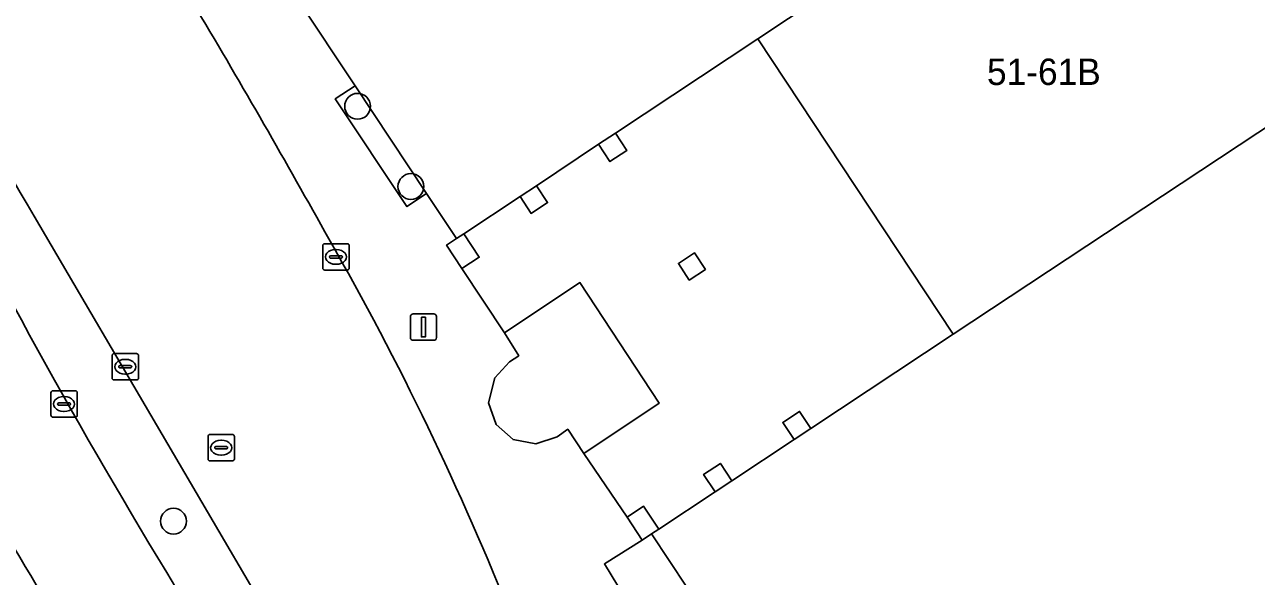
# Model space of a CAD drawing. Extents: x 161087 to 161926, y 382572 to 383873.
# Drawn here: x 161634.97 to 161681.64, y 383165.44 to 383186.35 of the extents above; entities that cross this region are included whole.
import ezdxf

# ---------------------------------------------------------------- set-up
doc = ezdxf.new("R2010")
doc.units = 0
for name, color, linetype in [('IMGEO_Berm_groen', 7, 'Continuous'), ('IMGEO_Boom', 7, 'Continuous'), ('IMGEO_Erf', 7, 'Continuous'), ('IMGEO_Fietspad_gesloten', 7, 'Continuous'), ('IMGEO_Groenvoorziening', 7, 'Continuous'), ('IMGEO_Kolk', 7, 'Continuous'), ('IMGEO_Lichtmast', 7, 'Continuous'), ('IMGEO_Pand', 7, 'Continuous'), ('IMGEO_Pand_nummerreeks', 7, 'Continuous'), ('IMGEO_Pand_overbouw', 7, 'Continuous'), ('IMGEO_Rijbaan_lokaal_gesloten', 7, 'Continuous'), ('IMGEO_Rioolput', 7, 'Continuous'), ('IMGEO_Terreindeel_open', 7, 'Continuous'), ('IMGEO_Voetgangersgebied_open', 7, 'Continuous'), ('IMGEO_Voetpad_open', 7, 'Continuous')]:
    doc.layers.add(name, color=color, linetype=linetype)

msp = doc.modelspace()

# ---------------------------------------------------------------- linework, layer by layer
at = {"layer": 'IMGEO_Berm_groen'}
msp.add_lwpolyline([(161645.46, 383161.803), (161635.322, 383179.095)], dxfattribs=at)
for centre, radius, start, end in [((161789.135, 383269.13), 178.227, 205.04176, 210.34256), ((161833.172, 383282.879), 225.696, 206.86011, 212.13717)]:
    msp.add_arc(centre, radius, start, end, dxfattribs=at)
at = {"layer": 'IMGEO_Boom'}
for centre in [(161647.583, 383183.253), (161649.603, 383180.213), (161640.608, 383167.529)]:
    msp.add_circle(centre, 0.489, dxfattribs=at)
at = {"layer": 'IMGEO_Erf'}
msp.add_lwpolyline([(161708.053, 383159.684), (161689.629, 383187.504), (161670.153, 383174.616), (161664.757, 383171.039), (161664.123, 383170.623), (161661.768, 383169.058), (161661.13, 383168.639), (161658.992, 383167.225), (161658.719, 383167.046), (161660.059, 383165.022), (161662.519, 383161.304), (161663.238, 383160.203), (161664.248, 383158.634), (161673.342, 383144.952), (161675.979, 383140.968), (161677.12, 383139.245), (161677.406, 383139.434), (161679.569, 383140.848), (161680.203, 383141.267), (161682.591, 383142.809), (161683.225, 383143.228), (161688.566, 383146.812)], close=True, dxfattribs=at)
at = {"layer": 'IMGEO_Fietspad_gesloten'}
for centre, radius, start, end in [((161833.172, 383282.879), 225.696, 206.86011, 212.13717), ((164220.188, 384714.174), 3013.413, 210.872245, 211.120095)]:
    msp.add_arc(centre, radius, start, end, dxfattribs=at)
at = {"layer": 'IMGEO_Groenvoorziening'}
msp.add_lwpolyline([(161646.738, 383183.532), (161649.449, 383179.45), (161650.198, 383179.948), (161647.486, 383184.029)], close=True, dxfattribs=at)
msp.add_lwpolyline([(161664.248, 383158.634), (161663.385, 383158.083), (161662.365, 383159.664), (161663.238, 383160.203), (161662.519, 383161.304), (161660.059, 383165.022), (161658.719, 383167.046), (161658.362, 383166.811), (161656.938, 383165.912), (161659.292, 383162.037)], dxfattribs=at)
msp.add_arc((164220.188, 384714.174), 3013.413, 210.872245, 211.120095, dxfattribs=at)
at = {"layer": 'IMGEO_Kolk'}
for p, q in [((161646.263, 383177.119), (161646.263, 383177.971)), ((161646.338, 383178.045), (161647.19, 383178.045)), ((161646.751, 383177.825), (161646.776, 383177.825)), ((161647.264, 383177.971), (161647.264, 383177.119)), ((161646.522, 383177.539), (161646.522, 383177.551)), ((161646.96, 383177.502), (161646.562, 383177.502)), ((161646.565, 383177.588), (161646.963, 383177.588)), ((161646.774, 383177.265), (161646.749, 383177.265)), ((161647.006, 383177.551), (161647.006, 383177.539)), ((161647.19, 383177.045), (161646.338, 383177.045)), ((161638.281, 383172.955), (161638.281, 383173.807)), ((161638.356, 383173.881), (161639.208, 383173.881)), ((161638.583, 383173.424), (161638.981, 383173.424)), ((161638.769, 383173.661), (161638.794, 383173.661)), ((161639.282, 383173.807), (161639.282, 383172.955)), ((161638.54, 383173.375), (161638.54, 383173.387)), ((161638.978, 383173.338), (161638.58, 383173.338)), ((161638.792, 383173.101), (161638.767, 383173.101)), ((161639.024, 383173.387), (161639.024, 383173.375)), ((161639.208, 383172.881), (161638.356, 383172.881)), ((161635.959, 383171.545), (161635.959, 383172.397)), ((161636.034, 383172.471), (161636.886, 383172.471)), ((161636.447, 383172.251), (161636.472, 383172.251)), ((161636.96, 383172.397), (161636.96, 383171.545)), ((161636.218, 383171.965), (161636.218, 383171.977)), ((161636.656, 383171.928), (161636.258, 383171.928)), ((161636.261, 383172.014), (161636.659, 383172.014)), ((161636.47, 383171.691), (161636.445, 383171.691)), ((161636.702, 383171.977), (161636.702, 383171.965)), ((161636.886, 383171.471), (161636.034, 383171.471))]:
    msp.add_line(p, q, dxfattribs=at)
for points in [[(161646.263, 383177.119), (161646.263, 383177.971)], [(161646.338, 383178.045), (161647.19, 383178.045)], [(161647.264, 383177.971), (161647.264, 383177.119)], [(161647.19, 383177.045), (161646.338, 383177.045)], [(161638.281, 383172.955), (161638.281, 383173.807)], [(161638.356, 383173.881), (161639.208, 383173.881)], [(161639.282, 383173.807), (161639.282, 383172.955)], [(161639.208, 383172.881), (161638.356, 383172.881)], [(161635.959, 383171.545), (161635.959, 383172.397)], [(161636.034, 383172.471), (161636.886, 383172.471)], [(161636.96, 383172.397), (161636.96, 383171.545)], [(161636.886, 383171.471), (161636.034, 383171.471)]]:
    msp.add_lwpolyline(points, dxfattribs=at)
for centre, radius, start, end in [((161646.34, 383177.969), 0.0765, 91.552, 178.448), ((161646.34, 383177.969), 0.0765, 91.552, 178.448), ((161647.188, 383177.969), 0.0765, 1.552, 88.448), ((161647.188, 383177.969), 0.0765, 1.552, 88.448), ((161646.562, 383177.548), 0.0403, 85.8775, 175.7526), ((161646.559, 383177.538), 0.0366, 178.938, 274.7102), ((161646.963, 383177.545), 0.043, 264.8664, 352.4533), ((161646.967, 383177.55), 0.0386, 1.7309, 96.639), ((161646.34, 383177.121), 0.0765, 181.552, 268.448), ((161646.34, 383177.121), 0.0765, 181.552, 268.448), ((161647.188, 383177.121), 0.0765, 271.552, 358.448), ((161647.188, 383177.121), 0.0765, 271.552, 358.448), ((161638.358, 383173.805), 0.0765, 91.552, 178.448), ((161638.358, 383173.805), 0.0765, 91.552, 178.448), ((161638.58, 383173.384), 0.0403, 85.8775, 175.7526), ((161638.985, 383173.386), 0.0386, 1.7309, 96.639), ((161639.206, 383173.805), 0.0765, 1.552, 88.448), ((161639.206, 383173.805), 0.0765, 1.552, 88.448), ((161638.358, 383172.957), 0.0765, 181.552, 268.448), ((161638.358, 383172.957), 0.0765, 181.552, 268.448), ((161638.577, 383173.374), 0.0366, 178.938, 274.7102), ((161638.981, 383173.381), 0.043, 264.8664, 352.4533), ((161639.206, 383172.957), 0.0765, 271.552, 358.448), ((161639.206, 383172.957), 0.0765, 271.552, 358.448), ((161636.036, 383172.395), 0.0765, 91.552, 178.448), ((161636.036, 383172.395), 0.0765, 91.552, 178.448), ((161636.884, 383172.395), 0.0765, 1.552, 88.448), ((161636.884, 383172.395), 0.0765, 1.552, 88.448), ((161636.258, 383171.974), 0.0403, 85.8775, 175.7526), ((161636.255, 383171.964), 0.0366, 178.938, 274.7102), ((161636.659, 383171.971), 0.043, 264.8664, 352.4533), ((161636.663, 383171.976), 0.0386, 1.7309, 96.639), ((161636.036, 383171.547), 0.0765, 181.552, 268.448), ((161636.036, 383171.547), 0.0765, 181.552, 268.448), ((161636.884, 383171.547), 0.0765, 271.552, 358.448), ((161636.884, 383171.547), 0.0765, 271.552, 358.448)]:
    msp.add_arc(centre, radius, start, end, dxfattribs=at)
for centre, major_axis, ratio, start_param, end_param in [((161646.75, 383177.545), (-0.387, 0.002), 0.722429, 4.712389, 7.853982), ((161646.775, 383177.545), (-0.39, 0.002), 0.717154, 1.570796, 4.712389), ((161638.768, 383173.381), (-0.387, 0.002), 0.722429, 4.712389, 7.853982), ((161638.793, 383173.381), (-0.39, 0.002), 0.717154, 1.570796, 4.712389), ((161636.446, 383171.971), (-0.387, 0.002), 0.722429, 4.712389, 7.853982), ((161636.471, 383171.971), (-0.39, 0.002), 0.717154, 1.570796, 4.712389)]:
    msp.add_ellipse(centre, major_axis=major_axis, ratio=ratio, start_param=start_param, end_param=end_param, dxfattribs=at)
at = {"layer": 'IMGEO_Lichtmast'}
for p, q in [((161649.684, 383175.385), (161650.474, 383175.385)), ((161650.474, 383175.385), (161649.684, 383175.385)), ((161649.584, 383174.485), (161649.584, 383175.285)), ((161649.584, 383175.285), (161649.584, 383174.485)), ((161650.574, 383175.285), (161650.574, 383174.485)), ((161650.574, 383174.485), (161650.574, 383175.285)), ((161650.474, 383174.385), (161649.684, 383174.385)), ((161649.684, 383174.385), (161650.474, 383174.385))]:
    msp.add_line(p, q, dxfattribs=at)
msp.add_lwpolyline([(161650.004, 383175.26), (161650.154, 383175.26), (161650.154, 383174.51), (161650.004, 383174.51), (161650.004, 383175.26)], dxfattribs=at)
for centre, start, end in [((161649.684, 383175.285), 90, 180), ((161649.684, 383175.285), 90, 180), ((161650.474, 383175.285), 0, 90), ((161650.474, 383175.285), 360, 90), ((161649.684, 383174.485), 180, 270), ((161649.684, 383174.485), 180, 270), ((161650.474, 383174.485), 270, 0), ((161650.474, 383174.485), 270, 0)]:
    msp.add_arc(centre, 0.1, start, end, dxfattribs=at)
at = {"layer": 'IMGEO_Pand'}
msp.add_lwpolyline([(161669.401, 383205.805), (161676.574, 383195), (161662.743, 383185.804), (161670.153, 383174.616), (161689.629, 383187.504), (161708.053, 383159.684), (161688.566, 383146.812), (161695.983, 383135.611), (161715.493, 383148.548), (161726.678, 383155.965), (161710.744, 383180.016), (161711.689, 383180.192), (161712.397, 383181.203), (161712.15, 383182.422), (161711.09, 383183.135), (161709.925, 383182.908), (161709.383, 383182.092), (161690.522, 383210.528)], dxfattribs=at)
for points in [[(161657.35, 383182.231), (161656.712, 383181.813), (161657.142, 383181.158), (161657.78, 383181.576)], [(161654.363, 383180.243), (161653.739, 383179.834), (161654.158, 383179.195), (161654.782, 383179.604)], [(161651.608, 383178.422), (161651.332, 383178.24), (161650.955, 383177.993), (161651.537, 383177.107), (161652.19, 383177.535)], [(161660.348, 383177.701), (161659.737, 383177.3), (161660.152, 383176.668), (161660.763, 383177.069)], [(161656.007, 383176.573), (161653.153, 383174.673), (161653.691, 383173.799), (161653.34, 383173.565), (161652.787, 383172.958), (161652.547, 383172.012), (161652.835, 383171.191), (161653.475, 383170.621), (161654.341, 383170.463), (161655.145, 383170.732), (161655.544, 383171.013), (161656.151, 383170.096), (161659.006, 383172)], [(161664.329, 383171.69), (161663.695, 383171.274), (161664.123, 383170.623), (161664.757, 383171.039)], [(161661.333, 383169.721), (161660.695, 383169.302), (161661.13, 383168.639), (161661.768, 383169.058)], [(161658.423, 383168.093), (161657.792, 383167.679), (161658.362, 383166.811), (161658.719, 383167.046), (161658.992, 383167.225)]]:
    msp.add_lwpolyline(points, close=True, dxfattribs=at)
at = {"layer": 'IMGEO_Pand_overbouw'}
msp.add_lwpolyline([(161656.151, 383170.096), (161657.792, 383167.679), (161658.423, 383168.093), (161658.992, 383167.225), (161661.13, 383168.639), (161660.695, 383169.302), (161661.333, 383169.721), (161661.768, 383169.058), (161664.123, 383170.623), (161663.695, 383171.274), (161664.329, 383171.69), (161664.757, 383171.039), (161670.153, 383174.616), (161662.743, 383185.804), (161657.35, 383182.231), (161657.78, 383181.576), (161657.142, 383181.158), (161656.712, 383181.813), (161654.363, 383180.243), (161654.782, 383179.604), (161654.158, 383179.195), (161653.739, 383179.834), (161651.608, 383178.422), (161652.19, 383177.535), (161651.537, 383177.107), (161653.153, 383174.673), (161656.007, 383176.573), (161659.006, 383172)], close=True, dxfattribs=at)
at = {"layer": 'IMGEO_Rijbaan_lokaal_gesloten'}
msp.add_lwpolyline([(161635.322, 383179.095), (161645.46, 383161.803)], dxfattribs=at)
for centre, radius, start, end in [((161789.135, 383269.13), 178.227, 205.04176, 210.34256), ((161337.551, 383006.455), 353.483, 29.07417, 30.69431), ((161548.512, 383122.089), 112.923, 21.6355, 29.81053)]:
    msp.add_arc(centre, radius, start, end, dxfattribs=at)
at = {"layer": 'IMGEO_Rioolput'}
for p, q in [((161641.915, 383169.889), (161641.915, 383170.741)), ((161641.99, 383170.815), (161642.842, 383170.815)), ((161642.916, 383170.741), (161642.916, 383169.889)), ((161642.174, 383170.309), (161642.174, 383170.321)), ((161642.612, 383170.272), (161642.214, 383170.272)), ((161642.217, 383170.358), (161642.615, 383170.358)), ((161642.403, 383170.595), (161642.428, 383170.595)), ((161642.658, 383170.321), (161642.658, 383170.309)), ((161642.842, 383169.815), (161641.99, 383169.815)), ((161642.426, 383170.035), (161642.401, 383170.035))]:
    msp.add_line(p, q, dxfattribs=at)
for points in [[(161641.915, 383169.889), (161641.915, 383170.741)], [(161641.99, 383170.815), (161642.842, 383170.815)], [(161642.916, 383170.741), (161642.916, 383169.889)], [(161642.842, 383169.815), (161641.99, 383169.815)]]:
    msp.add_lwpolyline(points, dxfattribs=at)
for centre, radius, start, end in [((161641.992, 383170.739), 0.0765, 91.552, 178.448), ((161641.992, 383170.739), 0.0765, 91.552, 178.448), ((161642.84, 383170.739), 0.0765, 1.552, 88.448), ((161642.84, 383170.739), 0.0765, 1.552, 88.448), ((161642.214, 383170.318), 0.0403, 85.8775, 175.7526), ((161642.211, 383170.308), 0.0366, 178.938, 274.7102), ((161642.615, 383170.315), 0.043, 264.8664, 352.4533), ((161642.619, 383170.32), 0.0386, 1.7309, 96.639), ((161641.992, 383169.891), 0.0765, 181.552, 268.448), ((161641.992, 383169.891), 0.0765, 181.552, 268.448), ((161642.84, 383169.891), 0.0765, 271.552, 358.448), ((161642.84, 383169.891), 0.0765, 271.552, 358.448)]:
    msp.add_arc(centre, radius, start, end, dxfattribs=at)
for centre, major_axis, ratio, start_param, end_param in [((161642.402, 383170.315), (-0.387, 0.002), 0.722429, 4.712389, 7.853982), ((161642.427, 383170.315), (-0.39, 0.002), 0.717154, 1.570796, 4.712389)]:
    msp.add_ellipse(centre, major_axis=major_axis, ratio=ratio, start_param=start_param, end_param=end_param, dxfattribs=at)
at = {"layer": 'IMGEO_Terreindeel_open'}
msp.add_lwpolyline([(161652.096, 383201.171), (161640.986, 383193.814), (161647.486, 383184.029), (161650.198, 383179.948), (161651.332, 383178.24), (161651.608, 383178.422), (161653.739, 383179.834), (161654.363, 383180.243), (161656.712, 383181.813), (161657.35, 383182.231), (161662.743, 383185.804), (161676.574, 383195)], dxfattribs=at)
at = {"layer": 'IMGEO_Voetgangersgebied_open'}
for points in [[(161657.792, 383167.679), (161658.423, 383168.093), (161658.992, 383167.225), (161661.13, 383168.639), (161660.695, 383169.302), (161661.333, 383169.721), (161661.768, 383169.058), (161664.123, 383170.623), (161663.695, 383171.274), (161664.329, 383171.69), (161664.757, 383171.039), (161670.153, 383174.616), (161662.743, 383185.804), (161657.35, 383182.231), (161657.78, 383181.576), (161657.142, 383181.158), (161656.712, 383181.813), (161654.363, 383180.243), (161654.782, 383179.604), (161654.158, 383179.195), (161653.739, 383179.834), (161651.608, 383178.422), (161652.19, 383177.535), (161651.537, 383177.107), (161653.153, 383174.673), (161656.007, 383176.573), (161659.006, 383172), (161656.151, 383170.096)], [(161660.152, 383176.668), (161659.737, 383177.3), (161660.348, 383177.701), (161660.763, 383177.069)]]:
    msp.add_lwpolyline(points, close=True, dxfattribs=at)
at = {"layer": 'IMGEO_Voetpad_open'}
for points in [[(161657.792, 383167.679), (161656.151, 383170.096), (161655.544, 383171.013), (161655.145, 383170.732), (161654.341, 383170.463), (161653.475, 383170.621), (161652.835, 383171.191), (161652.547, 383172.012), (161652.787, 383172.958), (161653.34, 383173.565), (161653.691, 383173.799), (161653.153, 383174.673), (161651.537, 383177.107), (161650.955, 383177.993), (161651.332, 383178.24), (161650.198, 383179.948), (161649.449, 383179.45), (161646.738, 383183.532), (161647.486, 383184.029), (161640.986, 383193.814)], [(161659.292, 383162.037), (161656.938, 383165.912), (161658.362, 383166.811), (161657.792, 383167.679)]]:
    msp.add_lwpolyline(points, dxfattribs=at)
for centre, radius, start, end in [((161337.551, 383006.455), 353.483, 29.07417, 30.69431), ((161548.512, 383122.089), 112.923, 21.6355, 29.81053)]:
    msp.add_arc(centre, radius, start, end, dxfattribs=at)

# ---------------------------------------------------------------- texts
at = {"layer": 'IMGEO_Pand_nummerreeks'}
msp.add_text('51-61B', height=1, dxfattribs=at).set_placement((161671.432, 383184.061))

doc.saveas('drawing.dxf')
